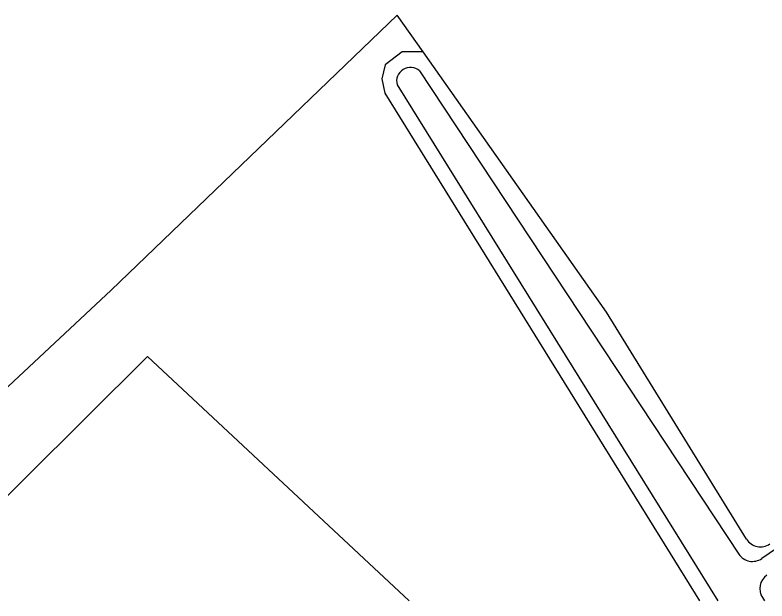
# Model space of a CAD drawing. Extents: x 136000 to 141000, y 400494 to 402006.
# Drawn here: x 139807.7 to 139899.5, y 400500 to 400571.5 of the extents above; entities that cross this region are included whole.
import ezdxf

# ---------------------------------------------------------------- set-up
doc = ezdxf.new("R2010")
doc.units = 0
for name, color, linetype in [('gg-knt-bronhoudergrens', 7, 'Continuous'), ('gg-kntw-bovenkant insteek waterloop', 7, 'Continuous'), ('gg-kntw-waterlijn', 7, 'Continuous')]:
    doc.layers.add(name, color=color, linetype=linetype)

msp = doc.modelspace()

# ---------------------------------------------------------------- linework, layer by layer
at = {"layer": 'gg-knt-bronhoudergrens'}
for points in [[(139857.499, 400567.019), (139854.334, 400571.516), (139819.451, 400537.942), (139782.985, 400503.894)], [(139793.838, 400500), (139823.868, 400529.832), (139855.792, 400500)]]:
    msp.add_lwpolyline(points, dxfattribs=at)
at = {"layer": 'gg-kntw-bovenkant insteek waterloop'}
msp.add_line((139852.828, 400561.988), (139891.241, 400500), dxfattribs=at)
for points in [[(139857.499, 400567.019), (139854.94, 400567.019), (139852.878, 400565.452), (139852.457, 400563.732), (139852.828, 400561.988)], [(139896.962, 400507.553), (139879.855, 400535.248), (139857.499, 400567.019)]]:
    msp.add_lwpolyline(points, dxfattribs=at)
msp.add_arc((139898.664, 400508.603), 2, 211.68521, 304.58633, dxfattribs=at)
at = {"layer": 'gg-kntw-waterlijn'}
for p, q in [((139857.062, 400564.702), (139896.012, 400505.725)), ((139854.316, 400562.997), (139893.439, 400500)), ((139935.522, 400530.548), (139898.818, 400505.182)), ((139898.9, 400500.403), (139899.162, 400500))]:
    msp.add_line(p, q, dxfattribs=at)
for centre, radius, start, end in [((139855.959, 400563.415), 1.695, 49.38621, 194.28635), ((139897.681, 400506.828), 2.001, 213.46736, 304.62833), ((139900.574, 400501.494), 1.998, 124.1325, 213.08712)]:
    msp.add_arc(centre, radius, start, end, dxfattribs=at)

doc.saveas('drawing.dxf')
